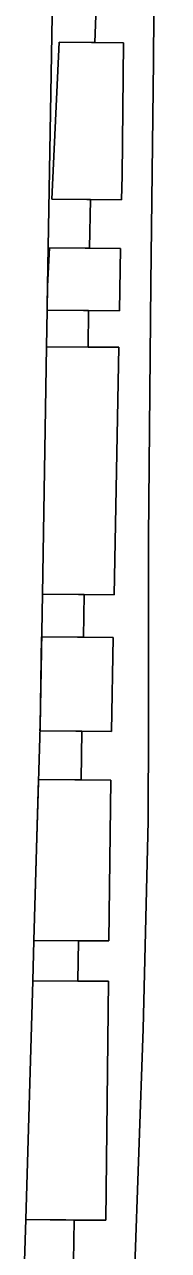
# Model space of a CAD drawing. Extents: x -555509 to -553005, y -1186756 to -1182560.
# Drawn here: x -554601.1 to -554592.1, y -1184851.2 to -1184774.5 of the extents above; entities that cross this region are included whole.
import ezdxf

# ---------------------------------------------------------------- set-up
doc = ezdxf.new("R2010")
doc.units = 0
for name, color, linetype in [('Level 15', 7, 'Continuous'), ('OBRYS_PLOCH', 7, 'Continuous'), ('stav_BV', 7, 'Continuous'), ('stav_DS', 7, 'Continuous'), ('stav_PU', 7, 'Continuous')]:
    doc.layers.add(name, color=color, linetype=linetype)

msp = doc.modelspace()

# ---------------------------------------------------------------- linework, layer by layer
at = {"layer": 'Level 15'}
for p, q in [((-554596.654, -1184775.605), (-554596.578, -1184773.355)), ((-554598.901, -1184775.587), (-554599.364, -1184785.415)), ((-554599.364, -1184785.415), (-554598.901, -1184775.587)), ((-554596.654, -1184775.605), (-554598.901, -1184775.587)), ((-554598.901, -1184775.587), (-554596.654, -1184775.605)), ((-554594.877, -1184775.619), (-554596.654, -1184775.605)), ((-554599.364, -1184785.415), (-554596.943, -1184785.434)), ((-554596.943, -1184785.434), (-554599.364, -1184785.415)), ((-554596.991, -1184788.482), (-554596.943, -1184785.434)), ((-554596.943, -1184785.434), (-554594.99, -1184785.449)), ((-554596.991, -1184788.482), (-554599.507, -1184788.463)), ((-554599.507, -1184788.463), (-554596.991, -1184788.482)), ((-554595.048, -1184788.497), (-554596.991, -1184788.482)), ((-554595.122, -1184792.392), (-554595.048, -1184788.497)), ((-554599.646, -1184792.357), (-554597.053, -1184792.377)), ((-554597.053, -1184792.377), (-554599.646, -1184792.357)), ((-554597.089, -1184794.664), (-554597.053, -1184792.377)), ((-554597.053, -1184792.377), (-554595.122, -1184792.392)), ((-554599.685, -1184794.644), (-554599.949, -1184810.125)), ((-554599.949, -1184810.125), (-554599.685, -1184794.644)), ((-554597.089, -1184794.664), (-554599.685, -1184794.644)), ((-554599.685, -1184794.644), (-554597.089, -1184794.664)), ((-554595.165, -1184794.679), (-554597.089, -1184794.664)), ((-554595.459, -1184810.16), (-554595.165, -1184794.679)), ((-554599.949, -1184810.125), (-554597.335, -1184810.145)), ((-554597.335, -1184810.145), (-554599.949, -1184810.125)), ((-554597.378, -1184812.817), (-554597.335, -1184810.145)), ((-554597.335, -1184810.145), (-554595.459, -1184810.16)), ((-554597.378, -1184812.817), (-554599.994, -1184812.797)), ((-554599.994, -1184812.797), (-554597.378, -1184812.817)), ((-554595.509, -1184812.832), (-554597.378, -1184812.817)), ((-554595.621, -1184818.721), (-554595.509, -1184812.832)), ((-554600.098, -1184818.686), (-554597.471, -1184818.707)), ((-554597.471, -1184818.707), (-554600.098, -1184818.686)), ((-554597.519, -1184821.755), (-554597.471, -1184818.707)), ((-554597.471, -1184818.707), (-554595.621, -1184818.721)), ((-554600.187, -1184821.734), (-554600.481, -1184831.796)), ((-554600.481, -1184831.796), (-554600.187, -1184821.734)), ((-554597.519, -1184821.755), (-554600.187, -1184821.734)), ((-554600.187, -1184821.734), (-554597.519, -1184821.755)), ((-554595.666, -1184821.77), (-554597.519, -1184821.755)), ((-554595.778, -1184831.833), (-554595.666, -1184821.77)), ((-554600.481, -1184831.796), (-554597.679, -1184831.818)), ((-554597.679, -1184831.818), (-554600.481, -1184831.796)), ((-554597.719, -1184834.338), (-554597.679, -1184831.818)), ((-554597.679, -1184831.818), (-554595.778, -1184831.833)), ((-554600.554, -1184834.316), (-554600.99, -1184849.27)), ((-554600.99, -1184849.27), (-554600.554, -1184834.316)), ((-554597.719, -1184834.338), (-554600.554, -1184834.316)), ((-554600.554, -1184834.316), (-554597.719, -1184834.338)), ((-554595.806, -1184834.353), (-554597.719, -1184834.338)), ((-554595.972, -1184849.31), (-554595.806, -1184834.353)), ((-554600.99, -1184849.27), (-554597.956, -1184849.294)), ((-554597.956, -1184849.294), (-554600.99, -1184849.27)), ((-554597.998, -1184851.888), (-554597.956, -1184849.294)), ((-554597.956, -1184849.294), (-554595.972, -1184849.31))]:
    msp.add_line(p, q, dxfattribs=at)
for points in [[(-554594.18, -1184852.76), (-554593.63, -1184837.34), (-554593.32, -1184824.33), (-554593.32, -1184823.01), (-554593.31, -1184819.61), (-554593.3, -1184806.61), (-554593.15, -1184790.69), (-554592.98, -1184776.78), (-554592.89, -1184761.76), (-554592.78, -1184746.13), (-554592.05, -1184733.32)], [(-554596.578, -1184773.355), (-554596.654, -1184775.605)], [(-554596.654, -1184775.605), (-554594.877, -1184775.619)], [(-554594.877, -1184775.619), (-554594.961, -1184783.917), (-554594.99, -1184785.449)], [(-554594.99, -1184785.449), (-554594.961, -1184783.917), (-554594.877, -1184775.619)], [(-554596.943, -1184785.434), (-554596.991, -1184788.482)], [(-554594.99, -1184785.449), (-554596.943, -1184785.434)], [(-554599.507, -1184788.463), (-554599.62, -1184790.856), (-554599.646, -1184792.357)], [(-554599.646, -1184792.357), (-554599.62, -1184790.856), (-554599.507, -1184788.463)], [(-554596.991, -1184788.482), (-554595.048, -1184788.497)], [(-554595.048, -1184788.497), (-554595.122, -1184792.392)], [(-554597.053, -1184792.377), (-554597.089, -1184794.664)], [(-554595.122, -1184792.392), (-554597.053, -1184792.377)], [(-554597.089, -1184794.664), (-554595.165, -1184794.679)], [(-554595.165, -1184794.679), (-554595.459, -1184810.16)], [(-554597.335, -1184810.145), (-554597.378, -1184812.817)], [(-554595.459, -1184810.16), (-554597.335, -1184810.145)], [(-554599.994, -1184812.797), (-554600.09, -1184818.4), (-554600.098, -1184818.686)], [(-554600.098, -1184818.686), (-554600.09, -1184818.4), (-554599.994, -1184812.797)], [(-554597.378, -1184812.817), (-554595.509, -1184812.832)], [(-554595.509, -1184812.832), (-554595.621, -1184818.721)], [(-554597.471, -1184818.707), (-554597.519, -1184821.755)], [(-554595.621, -1184818.721), (-554597.471, -1184818.707)], [(-554597.519, -1184821.755), (-554595.666, -1184821.77)], [(-554595.666, -1184821.77), (-554595.778, -1184831.833)], [(-554597.679, -1184831.818), (-554597.719, -1184834.338)], [(-554595.778, -1184831.833), (-554597.679, -1184831.818)], [(-554597.719, -1184834.338), (-554595.806, -1184834.353)], [(-554595.806, -1184834.353), (-554595.972, -1184849.31)], [(-554597.956, -1184849.294), (-554597.998, -1184851.888)], [(-554595.972, -1184849.31), (-554597.956, -1184849.294)]]:
    msp.add_lwpolyline(points, dxfattribs=at)
at = {"layer": 'OBRYS_PLOCH'}
for p, q in [((-554599.641, -1184792.049), (-554598.29, -1184712.84)), ((-554599.685, -1184794.644), (-554599.646, -1184792.357)), ((-554599.646, -1184792.357), (-554599.641, -1184792.049)), ((-554599.949, -1184810.125), (-554599.685, -1184794.644)), ((-554600.09, -1184818.4), (-554599.949, -1184810.125)), ((-554599.949, -1184810.125), (-554599.949, -1184810.125)), ((-554600.271, -1184824.623), (-554600.09, -1184818.4)), ((-554600.481, -1184831.796), (-554600.271, -1184824.623)), ((-554600.554, -1184834.316), (-554600.481, -1184831.796)), ((-554600.481, -1184831.796), (-554600.481, -1184831.796)), ((-554600.99, -1184849.27), (-554600.554, -1184834.316)), ((-554601.066, -1184851.864), (-554600.99, -1184849.27))]:
    msp.add_line(p, q, dxfattribs=at)
msp.add_lwpolyline([(-554592.05, -1184733.32), (-554592.78, -1184746.13), (-554592.89, -1184761.76), (-554592.98, -1184776.78), (-554593.15, -1184790.69), (-554593.3, -1184806.61), (-554593.31, -1184819.61), (-554593.32, -1184823.01), (-554593.32, -1184824.33), (-554593.63, -1184837.34), (-554594.18, -1184852.76), (-554594.47, -1184868.16), (-554594.34, -1184882.03), (-554594.3, -1184887.88), (-554594.33, -1184895.9)], dxfattribs=at)
msp.add_lwpolyline([(-554592.05, -1184733.32), (-554592.78, -1184746.13), (-554592.89, -1184761.76), (-554592.98, -1184776.78), (-554593.15, -1184790.69), (-554593.3, -1184806.61), (-554593.31, -1184819.61), (-554593.32, -1184823.01), (-554593.32, -1184824.33), (-554593.63, -1184837.34), (-554594.18, -1184852.76), (-554594.47, -1184868.16), (-554594.34, -1184882.03), (-554594.3, -1184887.88), (-554594.33, -1184895.9)], dxfattribs=at)
at = {"layer": 'stav_BV'}
msp.add_lwpolyline([(-554592.05, -1184733.32), (-554592.78, -1184746.13), (-554592.89, -1184761.76), (-554592.98, -1184776.78), (-554593.15, -1184790.69), (-554593.3, -1184806.61), (-554593.31, -1184819.61), (-554593.32, -1184823.01), (-554593.32, -1184824.33), (-554593.63, -1184837.34), (-554594.18, -1184852.76), (-554594.47, -1184868.16), (-554594.34, -1184882.03), (-554594.3, -1184887.88), (-554594.33, -1184895.9)], dxfattribs=at)
at = {"layer": 'stav_DS'}
for p, q in [((-554599.641, -1184792.049), (-554598.29, -1184712.84)), ((-554599.685, -1184794.644), (-554599.646, -1184792.357)), ((-554599.646, -1184792.357), (-554599.641, -1184792.049)), ((-554599.646, -1184792.357), (-554599.646, -1184792.357)), ((-554599.949, -1184810.125), (-554599.685, -1184794.644)), ((-554599.685, -1184794.644), (-554599.685, -1184794.644)), ((-554600.09, -1184818.4), (-554599.949, -1184810.125)), ((-554599.949, -1184810.125), (-554599.949, -1184810.125)), ((-554600.271, -1184824.623), (-554600.09, -1184818.4)), ((-554600.481, -1184831.796), (-554600.271, -1184824.623)), ((-554600.554, -1184834.316), (-554600.481, -1184831.796)), ((-554600.481, -1184831.796), (-554600.481, -1184831.796)), ((-554600.99, -1184849.27), (-554600.554, -1184834.316)), ((-554601.066, -1184851.864), (-554600.99, -1184849.27)), ((-554600.99, -1184849.27), (-554600.99, -1184849.27))]:
    msp.add_line(p, q, dxfattribs=at)
at = {"layer": 'stav_PU'}
for p, q in [((-554598.901, -1184775.587), (-554599.364, -1184785.415)), ((-554599.364, -1184785.415), (-554598.901, -1184775.587)), ((-554594.877, -1184775.619), (-554598.901, -1184775.587)), ((-554598.901, -1184775.587), (-554596.654, -1184775.605)), ((-554596.654, -1184775.605), (-554594.877, -1184775.619)), ((-554599.364, -1184785.415), (-554594.99, -1184785.449)), ((-554596.943, -1184785.434), (-554599.364, -1184785.415)), ((-554594.99, -1184785.449), (-554596.943, -1184785.434)), ((-554595.048, -1184788.497), (-554599.507, -1184788.463)), ((-554599.507, -1184788.463), (-554596.991, -1184788.482)), ((-554596.991, -1184788.482), (-554595.048, -1184788.497)), ((-554595.122, -1184792.392), (-554595.048, -1184788.497)), ((-554595.048, -1184788.497), (-554595.122, -1184792.392)), ((-554599.646, -1184792.357), (-554595.122, -1184792.392)), ((-554597.053, -1184792.377), (-554599.646, -1184792.357)), ((-554595.122, -1184792.392), (-554597.053, -1184792.377)), ((-554599.685, -1184794.644), (-554599.949, -1184810.125)), ((-554599.949, -1184810.125), (-554599.685, -1184794.644)), ((-554595.165, -1184794.679), (-554599.685, -1184794.644)), ((-554599.685, -1184794.644), (-554597.089, -1184794.664)), ((-554597.089, -1184794.664), (-554595.165, -1184794.679)), ((-554595.459, -1184810.16), (-554595.165, -1184794.679)), ((-554595.165, -1184794.679), (-554595.459, -1184810.16)), ((-554599.949, -1184810.125), (-554595.459, -1184810.16)), ((-554597.335, -1184810.145), (-554599.949, -1184810.125)), ((-554595.459, -1184810.16), (-554597.335, -1184810.145)), ((-554595.509, -1184812.832), (-554599.994, -1184812.797)), ((-554599.994, -1184812.797), (-554597.378, -1184812.817)), ((-554597.378, -1184812.817), (-554595.509, -1184812.832)), ((-554595.621, -1184818.721), (-554595.509, -1184812.832)), ((-554595.509, -1184812.832), (-554595.621, -1184818.721)), ((-554600.098, -1184818.686), (-554595.621, -1184818.721)), ((-554597.471, -1184818.707), (-554600.098, -1184818.686)), ((-554595.621, -1184818.721), (-554597.471, -1184818.707)), ((-554600.187, -1184821.734), (-554600.481, -1184831.796)), ((-554600.481, -1184831.796), (-554600.187, -1184821.734)), ((-554595.666, -1184821.77), (-554600.187, -1184821.734)), ((-554600.187, -1184821.734), (-554597.519, -1184821.755)), ((-554597.519, -1184821.755), (-554595.666, -1184821.77)), ((-554595.778, -1184831.833), (-554595.666, -1184821.77)), ((-554595.666, -1184821.77), (-554595.778, -1184831.833)), ((-554600.481, -1184831.796), (-554595.778, -1184831.833)), ((-554597.679, -1184831.818), (-554600.481, -1184831.796)), ((-554595.778, -1184831.833), (-554597.679, -1184831.818)), ((-554600.554, -1184834.316), (-554600.99, -1184849.27)), ((-554600.99, -1184849.27), (-554600.554, -1184834.316)), ((-554595.806, -1184834.353), (-554600.554, -1184834.316)), ((-554600.554, -1184834.316), (-554597.719, -1184834.338)), ((-554597.719, -1184834.338), (-554595.806, -1184834.353)), ((-554595.972, -1184849.31), (-554595.806, -1184834.353)), ((-554595.806, -1184834.353), (-554595.972, -1184849.31)), ((-554600.99, -1184849.27), (-554595.972, -1184849.31)), ((-554597.956, -1184849.294), (-554600.99, -1184849.27)), ((-554595.972, -1184849.31), (-554597.956, -1184849.294))]:
    msp.add_line(p, q, dxfattribs=at)
for points in [[(-554594.18, -1184852.76), (-554593.63, -1184837.34), (-554593.32, -1184824.33), (-554593.32, -1184823.01), (-554593.31, -1184819.61), (-554593.3, -1184806.61), (-554593.15, -1184790.69), (-554592.98, -1184776.78), (-554592.89, -1184761.76), (-554592.78, -1184746.13), (-554592.05, -1184733.32)], [(-554594.99, -1184785.449), (-554594.961, -1184783.917), (-554594.877, -1184775.619)], [(-554594.877, -1184775.619), (-554594.961, -1184783.917), (-554594.99, -1184785.449)], [(-554599.507, -1184788.463), (-554599.62, -1184790.856), (-554599.646, -1184792.357)], [(-554599.646, -1184792.357), (-554599.62, -1184790.856), (-554599.507, -1184788.463)], [(-554599.994, -1184812.797), (-554600.09, -1184818.4), (-554600.098, -1184818.686)], [(-554600.098, -1184818.686), (-554600.09, -1184818.4), (-554599.994, -1184812.797)]]:
    msp.add_lwpolyline(points, dxfattribs=at)

doc.saveas('drawing.dxf')
